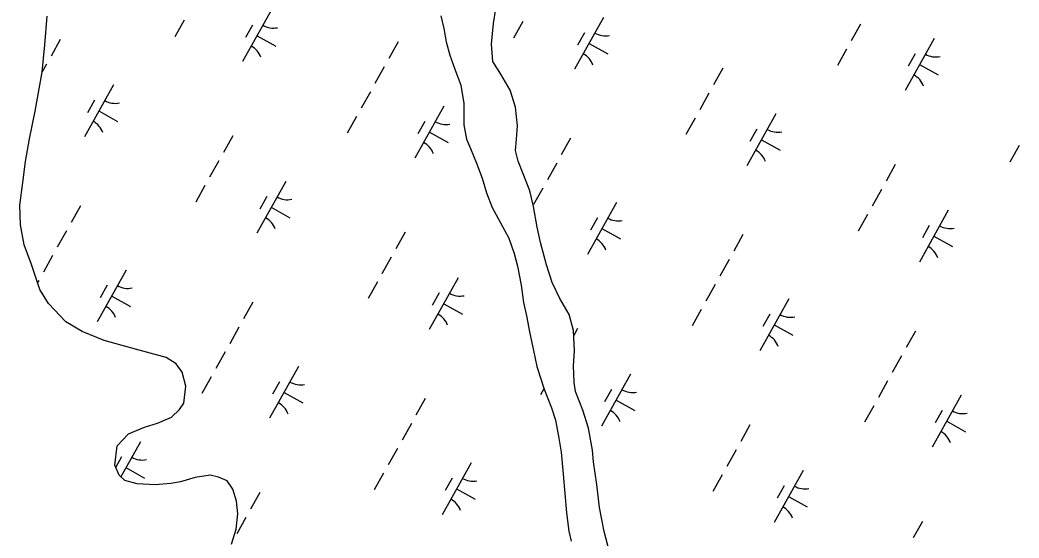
# Model space of a CAD drawing. Extents: x 3923531 to 3943530, y 207391 to 229799.
# Drawn here: x 3931771 to 3932612, y 221459 to 221895 of the extents above; entities that cross this region are included whole.
import ezdxf

# ---------------------------------------------------------------- set-up
doc = ezdxf.new("R2010")
doc.units = 0
doc.layers.add('V-TOPO-SHOR', color=7, linetype='Continuous')
doc.layers.add('V-WETL-SWMP', color=7, linetype='Continuous')

msp = doc.modelspace()

# ---------------------------------------------------------------- linework, layer by layer
at = {"layer": 'V-TOPO-SHOR'}
for points in [[(3932125.3, 221898.19), (3932127.71, 221887.5), (3932129.72, 221876.4), (3932132.92, 221865.32), (3932136.92, 221853.44), (3932142.1, 221839.98), (3932144.52, 221824.53), (3932144.57, 221806.69), (3932146.98, 221794.42), (3932150.17, 221786.5), (3932155.36, 221774.22), (3932160.15, 221761.55), (3932163.75, 221749.28), (3932168.53, 221737.01), (3932175.3, 221724.74), (3932182.47, 221711.29), (3932186.87, 221698.22), (3932189.67, 221687.52), (3932192.88, 221671.68), (3932194.91, 221657.02), (3932197.31, 221645.93), (3932200.13, 221630.88), (3932203.33, 221616.62), (3932206.15, 221603.15), (3932212.14, 221584.15), (3932218.52, 221568.31), (3932221.72, 221558.02), (3932224.54, 221542.97), (3932226.55, 221531.08), (3932228.19, 221512.46), (3932231.05, 221479.97), (3932233.07, 221464.52), (3932235.07, 221456.2)], [(3932267.2, 221447.17), (3932262.79, 221464.2), (3932258.78, 221484.4), (3932256.74, 221503.82), (3932253.92, 221522.83), (3932253.1, 221532.74), (3932249.48, 221551.36), (3932244.69, 221566.4), (3932238.7, 221582.24), (3932237.49, 221589.77), (3932237.06, 221603.63), (3932237.81, 221616.32), (3932236.98, 221633.36), (3932233.37, 221646.82), (3932225.41, 221660.27), (3932219.04, 221673.73), (3932214.24, 221688.78), (3932209.04, 221707.39), (3932206.23, 221720.46), (3932203.41, 221737.89), (3932200.2, 221750.96), (3932195.01, 221764.03), (3932190.23, 221775.9), (3932188.22, 221785.02), (3932188.99, 221794.53), (3932189.75, 221805.63), (3932188.12, 221821.47), (3932183.73, 221835.73), (3932175.76, 221849.18), (3932169, 221859.86), (3932167.77, 221874.52), (3932169.7, 221891.97), (3932171.65, 221904.26)]]:
    msp.add_lwpolyline(points, dxfattribs=at)
at = {"layer": 'V-WETL-SWMP'}
for p, q in [((3931791.73, 221873.81), (3931793.64, 221897.91)), ((3931982.63, 221903.4), (3931958.24, 221859.75)), ((3932125.3, 221898.19), (3932127.71, 221887.5)), ((3932169.7, 221891.97), (3932171.65, 221904.26)), ((3931908.96, 221894.64), (3931901.16, 221880.67)), ((3931966.62, 221890.58), (3931960.77, 221880.1)), ((3932167.77, 221874.53), (3932169.7, 221891.97)), ((3932194.16, 221893.39), (3932186.35, 221879.42)), ((3932262.25, 221896.93), (3932237.86, 221853.27)), ((3932478.7, 221891.3), (3932470.9, 221877.33)), ((3931970.43, 221881.58), (3931986.15, 221872.8)), ((3932127.71, 221887.5), (3932129.72, 221876.41)), ((3932246.24, 221884.1), (3932240.39, 221873.62)), ((3931789.42, 221850.9), (3931791.73, 221873.81)), ((3931804.75, 221878.46), (3931796.94, 221864.49)), ((3932089.29, 221876.37), (3932081.49, 221862.4)), ((3932129.72, 221876.41), (3932132.92, 221865.32)), ((3932169, 221859.87), (3932167.77, 221874.53)), ((3932250.05, 221875.1), (3932265.77, 221866.32)), ((3932540.66, 221879.11), (3932516.27, 221835.46)), ((3932132.92, 221865.32), (3932136.91, 221853.44)), ((3932467, 221870.35), (3932459.19, 221856.38)), ((3932524.66, 221866.29), (3932518.81, 221855.81)), ((3931793.04, 221857.5), (3931789.44, 221851.05)), ((3932077.59, 221855.42), (3932069.78, 221841.45)), ((3932175.76, 221849.18), (3932169, 221859.87)), ((3932528.47, 221857.29), (3932544.18, 221848.51)), ((3931783.59, 221818.1), (3931789.42, 221850.9)), ((3932136.91, 221853.44), (3932142.1, 221839.98)), ((3932183.73, 221835.73), (3932175.76, 221849.18)), ((3932362.78, 221854.17), (3932354.98, 221840.2)), ((3931849.43, 221840.09), (3931825.04, 221796.44)), ((3932142.1, 221839.98), (3932144.52, 221824.53)), ((3932065.88, 221834.47), (3932058.08, 221820.5)), ((3932188.12, 221821.47), (3932183.73, 221835.73)), ((3932351.08, 221833.22), (3932343.27, 221819.25)), ((3931833.42, 221827.27), (3931827.57, 221816.79)), ((3932127.84, 221822.28), (3932103.45, 221778.63)), ((3932144.52, 221824.53), (3932144.57, 221806.69)), ((3931778.91, 221794.78), (3931783.59, 221818.1)), ((3931837.23, 221818.26), (3931852.95, 221809.49)), ((3932054.18, 221813.51), (3932046.37, 221799.55)), ((3932189.75, 221805.63), (3932188.12, 221821.47)), ((3932407.46, 221815.8), (3932383.07, 221772.15)), ((3932111.84, 221809.45), (3932105.99, 221798.98)), ((3932144.57, 221806.69), (3932146.98, 221794.42)), ((3932188.99, 221794.53), (3932189.75, 221805.63)), ((3932339.37, 221812.26), (3932331.57, 221798.29)), ((3931949.96, 221797.33), (3931942.16, 221783.36)), ((3932115.65, 221800.45), (3932131.36, 221791.67)), ((3932391.46, 221802.98), (3932385.61, 221792.5)), ((3931775.41, 221775.82), (3931778.91, 221794.78)), ((3932146.98, 221794.42), (3932150.17, 221786.5)), ((3932188.22, 221785.01), (3932188.99, 221794.53)), ((3932234.5, 221795.25), (3932226.7, 221781.28)), ((3932395.27, 221793.98), (3932410.98, 221785.2)), ((3932612.21, 221789.23), (3932604.41, 221775.26)), ((3932150.17, 221786.5), (3932155.36, 221774.23)), ((3932190.23, 221775.9), (3932188.22, 221785.01)), ((3931773.08, 221758.04), (3931775.41, 221775.82)), ((3931938.26, 221776.38), (3931930.45, 221762.41)), ((3932155.36, 221774.23), (3932160.15, 221761.56)), ((3932195.02, 221764.03), (3932190.23, 221775.9)), ((3932222.8, 221774.29), (3932215, 221760.33)), ((3932508, 221773.04), (3932500.19, 221759.07)), ((3932200.2, 221750.96), (3932195.02, 221764.03)), ((3931770.77, 221739.07), (3931773.08, 221758.04)), ((3931926.55, 221755.43), (3931918.75, 221741.46)), ((3931994.64, 221758.97), (3931970.25, 221715.31)), ((3932160.15, 221761.56), (3932163.75, 221749.28)), ((3931978.64, 221746.14), (3931972.79, 221735.66)), ((3932163.75, 221749.28), (3932168.53, 221737.01)), ((3932203.41, 221737.89), (3932200.2, 221750.96)), ((3932211.09, 221753.34), (3932203.29, 221739.37)), ((3932496.29, 221752.09), (3932488.49, 221738.12)), ((3931771.21, 221722.49), (3931770.77, 221739.07)), ((3931821.68, 221738.41), (3931813.88, 221724.44)), ((3932206.23, 221720.46), (3932203.41, 221737.89)), ((3932273.05, 221741.15), (3932248.67, 221697.5)), ((3931982.45, 221737.14), (3931998.16, 221728.36)), ((3932168.53, 221737.01), (3932175.3, 221724.74)), ((3932484.59, 221731.14), (3932476.78, 221717.17)), ((3932552.67, 221734.68), (3932528.29, 221691.03)), ((3931774.41, 221705.51), (3931771.21, 221722.49)), ((3932175.3, 221724.74), (3932182.47, 221711.28)), ((3932257.05, 221728.33), (3932251.2, 221717.85)), ((3932536.67, 221721.85), (3932530.82, 221711.38)), ((3931809.98, 221717.46), (3931802.18, 221703.49)), ((3932095.18, 221716.21), (3932087.37, 221702.24)), ((3932209.04, 221707.39), (3932206.23, 221720.46)), ((3932260.86, 221719.33), (3932276.58, 221710.55)), ((3932379.72, 221714.12), (3932371.91, 221700.15)), ((3932540.48, 221712.85), (3932556.19, 221704.07)), ((3931780.38, 221688.94), (3931774.41, 221705.51)), ((3932182.47, 221711.28), (3932186.87, 221698.22)), ((3932214.24, 221688.78), (3932209.04, 221707.39)), ((3931798.27, 221696.51), (3931790.47, 221682.54)), ((3932186.87, 221698.22), (3932189.67, 221687.53)), ((3931787.54, 221668.03), (3931780.38, 221688.94)), ((3932083.47, 221695.25), (3932075.67, 221681.29)), ((3932189.67, 221687.53), (3932192.88, 221671.68)), ((3932219.04, 221673.73), (3932214.24, 221688.78)), ((3932368.01, 221693.17), (3932360.21, 221679.2)), ((3931860.23, 221684.32), (3931835.85, 221640.67)), ((3931786.57, 221675.55), (3931785.57, 221673.77)), ((3931844.23, 221671.49), (3931838.38, 221661.02)), ((3932071.77, 221674.3), (3932063.96, 221660.33)), ((3932139.85, 221677.84), (3932115.47, 221634.19)), ((3932192.88, 221671.68), (3932194.91, 221657.02)), ((3932225.41, 221660.28), (3932219.04, 221673.73)), ((3932356.31, 221672.22), (3932348.5, 221658.25)), ((3931794.68, 221656.2), (3931787.54, 221668.03)), ((3931848.04, 221662.49), (3931863.76, 221653.71)), ((3932123.85, 221665.02), (3932118, 221654.54)), ((3931809.34, 221640.83), (3931794.68, 221656.2)), ((3931966.9, 221657.29), (3931959.09, 221643.32)), ((3932127.66, 221656.02), (3932143.37, 221647.24)), ((3932194.91, 221657.02), (3932197.31, 221645.93)), ((3932233.37, 221646.82), (3932225.41, 221660.28)), ((3932418.27, 221660.03), (3932393.88, 221616.38)), ((3932197.31, 221645.93), (3932200.13, 221630.88)), ((3932236.98, 221633.36), (3932233.37, 221646.82)), ((3932344.6, 221651.27), (3932336.8, 221637.3)), ((3932402.27, 221647.21), (3932396.41, 221636.73)), ((3931823.18, 221632.58), (3931809.34, 221640.83)), ((3932406.08, 221638.2), (3932421.79, 221629.43)), ((3931841.77, 221625.12), (3931823.18, 221632.58)), ((3931955.19, 221636.33), (3931947.39, 221622.37)), ((3932200.13, 221630.88), (3932203.34, 221616.62)), ((3932237.82, 221616.32), (3932236.98, 221633.36)), ((3932240.39, 221635.08), (3932237.18, 221629.33)), ((3932524.93, 221633), (3932517.13, 221619.03)), ((3931856.79, 221620.82), (3931841.77, 221625.12)), ((3931874.18, 221616.13), (3931856.79, 221620.82)), ((3931893.94, 221610.65), (3931874.18, 221616.13)), ((3931943.49, 221615.38), (3931935.68, 221601.41)), ((3932203.34, 221616.62), (3932206.15, 221603.16)), ((3932237.06, 221603.63), (3932237.82, 221616.32)), ((3932513.23, 221612.05), (3932505.42, 221598.08)), ((3931902.25, 221605.54), (3931893.94, 221610.65)), ((3931907.4, 221598.44), (3931902.25, 221605.54)), ((3932005.45, 221603.19), (3931981.06, 221559.54)), ((3932206.15, 221603.16), (3932212.14, 221584.15)), ((3932237.49, 221589.76), (3932237.06, 221603.63)), ((3931910.59, 221586.6), (3931907.4, 221598.44)), ((3931931.78, 221594.43), (3931923.98, 221580.46)), ((3932285.07, 221596.72), (3932260.68, 221553.07)), ((3931908.66, 221572.38), (3931910.59, 221586.6)), ((3931989.45, 221590.37), (3931983.59, 221579.89)), ((3932238.7, 221582.24), (3932237.49, 221589.76)), ((3932501.52, 221591.09), (3932493.72, 221577.13)), ((3931993.26, 221581.37), (3932008.97, 221572.59)), ((3932212.07, 221584.39), (3932209.18, 221579.21)), ((3932212.14, 221584.15), (3932218.52, 221568.31)), ((3932244.69, 221566.4), (3932238.7, 221582.24)), ((3932269.07, 221583.89), (3932263.21, 221573.42)), ((3932563.48, 221578.91), (3932539.1, 221535.26)), ((3931905.12, 221566.84), (3931908.66, 221572.38)), ((3932112.11, 221576.16), (3932104.31, 221562.19)), ((3932272.87, 221574.89), (3932288.59, 221566.11)), ((3932489.82, 221570.14), (3932482.01, 221556.17)), ((3931898.42, 221560.5), (3931905.12, 221566.84)), ((3932218.52, 221568.31), (3932221.72, 221558.02)), ((3932249.48, 221551.35), (3932244.69, 221566.4)), ((3932547.48, 221566.08), (3932541.63, 221555.61)), ((3931875.53, 221552.15), (3931886.58, 221555.34)), ((3931886.58, 221555.34), (3931898.42, 221560.5)), ((3932100.41, 221555.21), (3932092.6, 221541.24)), ((3932221.72, 221558.02), (3932224.54, 221542.97)), ((3932385.6, 221553.96), (3932377.8, 221539.99)), ((3932551.29, 221557.08), (3932567, 221548.3)), ((3931852.67, 221536.29), (3931862.12, 221546.58)), ((3931862.12, 221546.58), (3931875.53, 221552.15)), ((3932253.1, 221532.74), (3932249.48, 221551.35)), ((3931850.74, 221520.09), (3931852.67, 221536.29)), ((3931872.25, 221539.88), (3931855.76, 221510.37)), ((3932224.54, 221542.97), (3932226.55, 221531.08)), ((3931856.25, 221527.06), (3931851.44, 221518.46)), ((3932088.7, 221534.26), (3932080.9, 221520.29)), ((3932226.55, 221531.08), (3932228.19, 221512.46)), ((3932253.92, 221522.83), (3932253.1, 221532.74)), ((3932373.9, 221533.01), (3932366.09, 221519.04)), ((3931854.31, 221511.81), (3931850.74, 221520.09)), ((3932150.66, 221522.07), (3932126.28, 221478.42)), ((3932256.74, 221503.82), (3932253.92, 221522.83)), ((3931859.07, 221507.08), (3931854.31, 221511.81)), ((3931860.05, 221518.06), (3931875.77, 221509.28)), ((3931930.94, 221511.62), (3931918.3, 221509.61)), ((3931938.05, 221510.05), (3931930.94, 221511.62)), ((3932077, 221513.31), (3932069.19, 221499.34)), ((3932228.19, 221512.46), (3932231.05, 221479.97)), ((3932362.19, 221512.05), (3932354.39, 221498.09)), ((3932430.28, 221515.59), (3932405.9, 221471.94)), ((3931869.34, 221504.34), (3931859.07, 221507.08)), ((3931884.75, 221503.59), (3931869.34, 221504.34)), ((3931897.78, 221504.81), (3931884.75, 221503.59)), ((3931906.07, 221506.02), (3931897.78, 221504.81)), ((3931918.3, 221509.61), (3931906.07, 221506.02)), ((3931945.17, 221506.91), (3931938.05, 221510.05)), ((3931949.92, 221499.82), (3931945.17, 221506.91)), ((3932134.66, 221509.25), (3932128.81, 221498.77)), ((3932258.78, 221484.4), (3932256.74, 221503.82)), ((3932414.28, 221502.77), (3932408.43, 221492.29)), ((3931953.11, 221489.95), (3931949.92, 221499.82)), ((3931972.78, 221497.12), (3931964.98, 221483.15)), ((3932138.47, 221500.24), (3932154.18, 221491.47)), ((3932418.09, 221493.77), (3932433.8, 221484.99)), ((3931954.32, 221479.29), (3931953.11, 221489.95)), ((3931952.78, 221466.25), (3931954.32, 221479.29)), ((3932231.05, 221479.97), (3932233.07, 221464.52)), ((3932262.79, 221464.2), (3932258.78, 221484.4)), ((3931961.08, 221476.17), (3931953.27, 221462.2)), ((3932530.82, 221472.83), (3932523.01, 221458.87)), ((3931948.86, 221453.61), (3931952.78, 221466.25)), ((3932233.07, 221464.52), (3932235.07, 221456.2)), ((3932267.2, 221447.17), (3932262.79, 221464.2))]:
    msp.add_line(p, q, dxfattribs=at)
for centre, start, end in [((3931984.11, 221905.58), 240.03808, 281.58174), ((3932263.73, 221899.1), 240.03808, 281.58174), ((3931957.17, 221857.35), 20.03808, 61.58174), ((3932236.79, 221850.87), 20.03808, 61.58174), ((3932542.15, 221881.29), 240.03808, 281.58174), ((3932515.2, 221833.06), 20.03808, 61.58174), ((3931850.91, 221842.26), 240.03808, 281.58174), ((3931823.97, 221794.03), 20.03808, 61.58174), ((3932129.33, 221824.45), 240.03808, 281.58174), ((3932408.95, 221817.97), 240.03808, 281.58174), ((3932102.38, 221776.22), 20.03808, 61.58174), ((3932382, 221769.75), 20.03808, 61.58174), ((3931996.13, 221761.14), 240.03808, 281.58174), ((3931969.18, 221712.91), 20.03808, 61.58174), ((3932274.54, 221743.33), 240.03808, 281.58174), ((3932554.16, 221736.85), 240.03808, 281.58174), ((3932247.6, 221695.1), 20.03808, 61.58174), ((3932527.22, 221688.62), 20.03808, 61.58174), ((3931861.72, 221686.49), 240.03808, 281.58174), ((3932141.34, 221680.01), 240.03808, 281.58174), ((3931834.78, 221638.26), 20.03808, 61.58174), ((3932114.4, 221631.79), 20.03808, 61.58174), ((3932419.75, 221662.2), 240.03808, 281.58174), ((3932392.81, 221613.98), 20.03808, 61.58174), ((3932006.93, 221605.37), 240.03808, 281.58174), ((3932286.55, 221598.89), 240.03808, 281.58174), ((3931979.99, 221557.14), 20.03808, 61.58174), ((3932259.61, 221550.66), 20.03808, 61.58174), ((3932564.97, 221581.08), 240.03808, 281.58174), ((3932538.02, 221532.85), 20.03808, 61.58174), ((3931873.73, 221542.05), 240.03808, 281.58174), ((3932152.15, 221524.24), 240.03808, 281.58174), ((3932431.77, 221517.77), 240.03808, 281.58174), ((3932125.2, 221476.02), 20.03808, 61.58174), ((3932404.82, 221469.54), 20.03808, 61.58174)]:
    msp.add_arc(centre, 17.62, start, end, dxfattribs=at)

doc.saveas('drawing.dxf')
